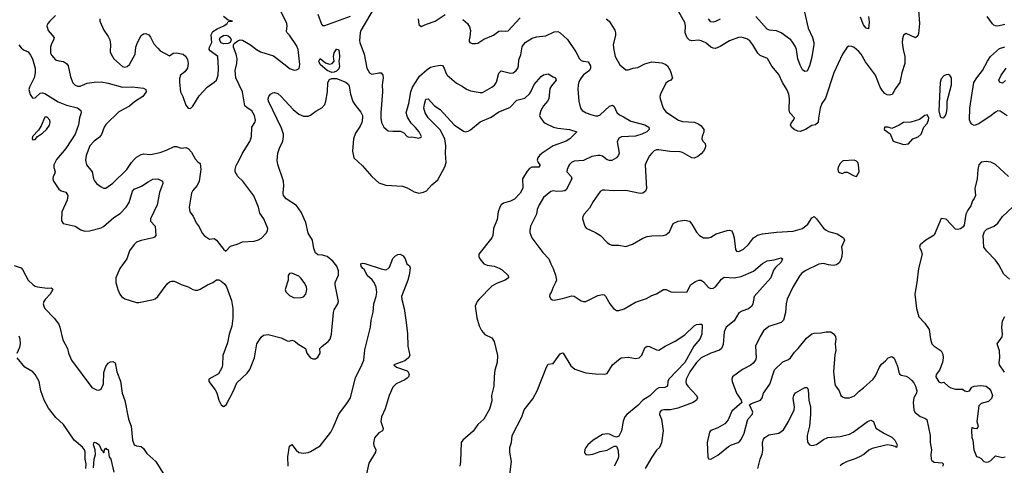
# Model space of a CAD drawing. Header units: inches. Extents: x 2001573 to 2220545, y 644482 to 846830.
# Tile 421 of 656: x 2086637 to 2095005, y 780677 to 784462. Entities that reach past the tile are written whole.
import ezdxf

# ---------------------------------------------------------------- set-up
doc = ezdxf.new("R2010")
doc.units = ezdxf.units.IN
doc.header["$MEASUREMENT"] = 0
doc.layers.add('C0788', color=7, linetype='Continuous')
doc.layers.add('C0798', color=7, linetype='Continuous')

msp = doc.modelspace()

# ---------------------------------------------------------------- linework, layer by layer
at = {"layer": 'C0788', "color": 5}
for points, elevation in [([(2086942.2, 784497.8), (2086893.4, 784450), (2086875.3, 784430), (2086868.5, 784410), (2086880.3, 784370), (2086929, 784310), (2086925.8, 784290), (2086904.7, 784250), (2086899.6, 784230), (2086899.3, 784179.3), (2086910, 784158.8), (2086942.9, 784122.9), (2086970, 784113), (2087010, 784107.3), (2087034, 784090), (2087050, 784070.8), (2087070, 783978), (2087090, 783926), (2087110, 783906.3), (2087130, 783898.7), (2087150, 783898.4), (2087210, 783922.6), (2087270, 783932.6), (2087330, 783933.8), (2087390, 783923.5), (2087510, 783888.5), (2087592.3, 783892.3), (2087690, 783880.3), (2087710.3, 783870), (2087711.4, 783850), (2087684.6, 783810), (2087614.5, 783765.5), (2087570.7, 783729.3), (2087480.3, 783679.7), (2087370, 783573), (2087354.9, 783550), (2087333, 783487), (2087314.5, 783465.5), (2087270, 783431.1), (2087233.7, 783390), (2087201.1, 783310), (2087197, 783270), (2087206, 783230), (2087252, 783170), (2087264.4, 783110), (2087273.3, 783093.3), (2087290, 783070.7), (2087330, 783042.8), (2087350, 783031), (2087370, 783030.8), (2087430, 783074), (2087546.9, 783190), (2087587.1, 783250), (2087610, 783274.9), (2087630, 783293.4), (2087670, 783316.5), (2087690, 783322), (2087750, 783316.5), (2087830, 783334.9), (2087890, 783356.5), (2087950, 783386), (2087970, 783384.6), (2088010, 783370.3), (2088050, 783376), (2088070, 783368.9), (2088098.5, 783338.5), (2088130, 783280.7), (2088150, 783256), (2088170, 783242), (2088177.1, 783190), (2088163.7, 783090), (2088144.5, 783055.5), (2088107.5, 783012.5), (2088098.4, 782990), (2088077.6, 782870), (2088083.8, 782830), (2088112.3, 782792.3), (2088136.7, 782736.7), (2088161.7, 782701.7), (2088189, 782649), (2088207.4, 782627.4), (2088250, 782598.8), (2088290, 782604), (2088310, 782590.4), (2088370, 782513.7), (2088390, 782496.4), (2088430, 782539.5), (2088484.4, 782555.6), (2088530, 782576.5), (2088630, 782582.3), (2088667.4, 782592.6), (2088692.1, 782607.9), (2088731.1, 782648.9), (2088743.6, 782670), (2088745.1, 782690), (2088712.1, 782772.1), (2088678.7, 782818.7), (2088666, 782870), (2088627.5, 782967.5), (2088534, 783090), (2088490, 783131.3), (2088469.8, 783170), (2088467.3, 783190), (2088476, 783224), (2088503.1, 783270), (2088529.8, 783330), (2088592.4, 783427.6), (2088601.7, 783450), (2088607.2, 783470), (2088611.4, 783548.6), (2088636.2, 783590), (2088641.6, 783610), (2088632.6, 783650), (2088610, 783687.3), (2088570, 783712.8), (2088551.8, 783731.8), (2088530.5, 783850), (2088474.1, 783970), (2088469.4, 784030), (2088482.1, 784090), (2088485.4, 784130), (2088478.5, 784170), (2088453.4, 784230), (2088453.5, 784250), (2088459.3, 784260.7), (2088490, 784282), (2088510, 784291.1), (2088530, 784289.1), (2088598.4, 784250), (2088650, 784208.9), (2088684.9, 784190), (2088794.3, 784154.3), (2088908.5, 784068.5), (2088930, 784047.7), (2088970, 784034.9), (2088990, 784038), (2089011.2, 784048.8), (2089018, 784082), (2089003.5, 784210), (2088990, 784243.6), (2088930, 784332), (2088909.2, 784350), (2088903.6, 784363.6), (2088911, 784409), (2088908.2, 784430), (2088859, 784530)], 440), ([(2089170, 784510.7), (2089203.1, 784423.1), (2089210, 784414), (2089230, 784412.7), (2089450, 784492.8)], 440), ([(2089641.6, 784550), (2089537.2, 784370), (2089530.3, 784350), (2089525.7, 784285.7), (2089527.4, 784270), (2089566.3, 784170), (2089588.7, 784050), (2089610, 784010.8), (2089630, 784000.5), (2089690, 784012.4), (2089710, 784010.4), (2089723.8, 783990), (2089726.4, 783970), (2089718.7, 783910), (2089721.3, 783850), (2089705.6, 783670), (2089706.1, 783626.1), (2089712, 783590), (2089732.7, 783550), (2089770, 783519.5), (2089810, 783514.4), (2089874.4, 783514.4), (2089902.5, 783502.5), (2089930, 783471.3), (2089945.4, 783465.4), (2089970, 783466.8), (2090000, 783461.4)], 440), ([(2087319.5, 784470), (2087319.3, 784450), (2087352.8, 784372.8), (2087390, 784319.1), (2087402.3, 784290), (2087408.6, 784251.4), (2087406, 784190), (2087415.3, 784170), (2087438.7, 784130), (2087510, 784063.7), (2087530, 784058.7), (2087550, 784063.7), (2087570, 784080.5), (2087619.2, 784170), (2087625.3, 784230), (2087637.6, 784270), (2087670, 784328.2), (2087690, 784343.1), (2087710, 784344.9), (2087734.4, 784334.4), (2087750, 784314.8), (2087778.7, 784258.7), (2087810, 784219.3), (2087830, 784199.3), (2087910, 784154.8), (2087941.1, 784178.9), (2087970, 784182), (2088026, 784170), (2088050.3, 784150.3), (2088064.7, 784124.7), (2088068.2, 784090), (2088064, 784050), (2088040.9, 784019.1), (2088004.9, 783990), (2087996.5, 783963.5), (2087994.9, 783930), (2088004.2, 783850), (2088024, 783810), (2088050, 783736.3), (2088070, 783712.4), (2088090, 783708.4), (2088110, 783727.3), (2088163.1, 783816.9), (2088229.6, 783890.4), (2088290, 783930.6), (2088309.4, 783950), (2088323.6, 783990), (2088326.3, 784050), (2088320.5, 784150), (2088257.3, 784197.3), (2088248.3, 784210), (2088249.7, 784230), (2088269.1, 784270), (2088265.6, 784334.4), (2088279.1, 784360.9), (2088315.3, 784384.7), (2088371.6, 784410), (2088399.3, 784430), (2088410, 784446), (2088446, 784450), (2088410, 784458), (2088368.7, 784490)], 460), ([(2086629.3, 784249.3), (2086650, 784222.4), (2086670, 784205.5), (2086710, 784188.4), (2086730, 784162.4), (2086746.7, 784130), (2086758.5, 784090), (2086767.8, 784050), (2086768.9, 784010), (2086759.3, 783970), (2086720.5, 783890), (2086716.3, 783870), (2086726.6, 783826.6), (2086742, 783802), (2086750, 783796), (2086770, 783798.8), (2086810, 783839.1), (2086830, 783842.4), (2086850, 783836.4), (2086965.7, 783765.7), (2087036.2, 783736.2), (2087130, 783713.7), (2087157.3, 783690), (2087160.5, 783670), (2087145.5, 783630), (2087137, 783570), (2087110.2, 783490), (2087030.8, 783369.2), (2086950, 783274.8), (2086926.9, 783230), (2086926.3, 783206.3), (2086938.2, 783170), (2086934.3, 783150), (2086922.2, 783130), (2086919.8, 783110), (2086925.3, 783090), (2086970, 783022.4), (2086990, 783009.3), (2087030, 782997.7), (2087047.1, 782970), (2087040.7, 782930), (2086994.3, 782830), (2086993.4, 782753.4), (2087006.8, 782730), (2087107.9, 782707.9), (2087158, 782678), (2087190, 782667), (2087230, 782668.9), (2087330, 782694.3), (2087350, 782704.6), (2087438.1, 782781.9), (2087490, 782816.9), (2087543.1, 782870), (2087566.6, 782910), (2087594.7, 783005.3), (2087610, 783023.7), (2087672.6, 783047.4), (2087730, 783086.5), (2087770, 783107.4), (2087810, 783110.3), (2087850.4, 783090), (2087852.9, 783070), (2087824.6, 782995.4), (2087805.4, 782890), (2087749.1, 782770), (2087750.4, 782750), (2087788.9, 782708.9), (2087794, 782630), (2087783.9, 782616.1), (2087770.7, 782610), (2087670, 782587.4), (2087630, 782571.6), (2087610, 782552.1), (2087570, 782498.3), (2087548.4, 782430), (2087489.1, 782350), (2087454.6, 782270), (2087454, 782230), (2087470.4, 782170), (2087488.4, 782130), (2087503, 782110), (2087531.6, 782091.6), (2087630, 782061.3), (2087650, 782061.3), (2087774.9, 782085.1), (2087790, 782090.4), (2087810, 782110.4), (2087890, 782219.3), (2087910, 782235.3), (2087930, 782242), (2087950, 782241.3), (2087970, 782234.4), (2088010, 782212), (2088070, 782192.2), (2088110, 782170.5), (2088130, 782164.9), (2088150, 782165.5), (2088170, 782174.4), (2088232.3, 782210), (2088278, 782230), (2088310, 782253.4), (2088330, 782253), (2088350, 782241.1), (2088377.8, 782217.8), (2088394.3, 782194.3), (2088436.4, 782076.4), (2088450.2, 782010), (2088450, 781926), (2088440.6, 781859.4), (2088417.1, 781790), (2088402.8, 781717.2), (2088363, 781610), (2088360.7, 781530), (2088354.6, 781505.4), (2088326, 781454), (2088244.7, 781410), (2088244.7, 781390), (2088299, 781319), (2088312.2, 781292.2), (2088330, 781231.3), (2088350, 781191.3), (2088370, 781178), (2088392.7, 781190), (2088454.5, 781310), (2088483.3, 781376.7), (2088570, 781459.1), (2088593.6, 781490), (2088633, 781590), (2088651.6, 781710), (2088690, 781766.8), (2088710, 781783), (2088750, 781788.5), (2088859.2, 781759.2), (2088910, 781734.9), (2088930, 781732.7), (2088950, 781739.3), (2088970, 781735.8), (2089010, 781704.4), (2089067.7, 781670), (2089078, 781630), (2089110, 781590.5), (2089130, 781580.4), (2089150, 781582.4), (2089170, 781596.3), (2089192.3, 781630), (2089189.3, 781670), (2089206.6, 781690), (2089258.7, 781730), (2089275.1, 781750), (2089286.3, 781790), (2089303.3, 781976.7), (2089310, 781998), (2089341.1, 782050), (2089345.7, 782070), (2089319.3, 782210), (2089319.3, 782230), (2089347.5, 782292.5), (2089346.2, 782330), (2089332, 782370), (2089299.7, 782410), (2089250, 782449.8), (2089210, 782462.9), (2089170, 782465), (2089150, 782482), (2089138.4, 782518.4), (2089125.9, 782590), (2089088.8, 782650), (2089070, 782740.5), (2089030, 782827.3), (2088990, 782883.1), (2088901.2, 782941.2), (2088880.7, 782970), (2088876.5, 782990), (2088883.5, 783050), (2088879.7, 783090), (2088832, 783232), (2088826, 783266), (2088832.2, 783330), (2088844.5, 783370), (2088872.5, 783430), (2088880.5, 783470), (2088879.6, 783490), (2088861.9, 783541.9), (2088751.4, 783770), (2088749, 783790), (2088754.3, 783810), (2088769.4, 783830.6), (2088790, 783842.2), (2088803.5, 783843.5), (2088830, 783836.2), (2088860.8, 783810), (2088960.6, 783700.6), (2089010, 783660.3), (2089050, 783643.1), (2089090, 783642.4), (2089110, 783650.4), (2089153.4, 783686.6), (2089206, 783714), (2089230, 783741.3), (2089240.2, 783770), (2089253.6, 783850), (2089257.3, 783930), (2089270, 783953.1), (2089290, 783964.2), (2089330, 783963.5), (2089410, 783931.2), (2089431.6, 783911.6), (2089437.8, 783897.8), (2089449.4, 783830), (2089470, 783768.4), (2089490, 783734), (2089537.1, 783677.1), (2089550.2, 783650), (2089551.7, 783630), (2089544.4, 783590), (2089530, 783559.2), (2089490, 783498.9), (2089473.8, 783450), (2089466.9, 783346.9), (2089478, 783290), (2089550, 783220.4), (2089628.7, 783130), (2089690, 783076.3), (2089750, 783058), (2089890, 783048.7), (2089930, 783035.3), (2089990, 783000.3), (2090000, 782997.6)], 420), ([(2090000, 783545.6), (2089963.9, 783583.9), (2089934.3, 783634.3), (2089922.7, 783670), (2089945.3, 783750), (2089962.3, 783850), (2089974.6, 783890), (2090000, 783928.5)], 440), ([(2088918.3, 780670), (2088915.4, 780750), (2088930, 780841), (2088950, 780853.4), (2088986.2, 780806.2), (2089010, 780785.3), (2089050, 780779.5), (2089090, 780786), (2089110, 780794.9), (2089190, 780844.2), (2089281.8, 780958.2), (2089302.7, 780997.3), (2089349.3, 781110.7), (2089424.7, 781210), (2089448.7, 781250), (2089490, 781424.4), (2089536.4, 781510), (2089561, 781570), (2089570, 781659.3), (2089617.9, 781850), (2089624.9, 781910), (2089642.3, 781977.7), (2089647.4, 782050), (2089667.6, 782112.4), (2089673.6, 782146.4), (2089667, 782190), (2089650.6, 782230), (2089632.9, 782252.9), (2089589.2, 782290), (2089563.8, 782343.8), (2089552.3, 782350), (2089538.4, 782370), (2089538, 782390), (2089550, 782394), (2089570, 782390.7), (2089710, 782344.9), (2089750, 782338.4), (2089770, 782347.7), (2089779.5, 782360.5), (2089810, 782434), (2089830, 782456.3), (2089850, 782467.3), (2089870, 782470.8), (2089896.7, 782456.7), (2089912.2, 782432.2), (2089928.4, 782388.4), (2089950.4, 782370.4), (2089955.8, 782355.8), (2089947.7, 782292.3), (2089937.1, 782250), (2089882.3, 782110), (2089884.7, 782084.7), (2089904.9, 782010), (2089922.4, 781890), (2089933, 781793), (2089935.8, 781690), (2089953, 781610), (2089940.5, 781590), (2089910, 781566), (2089816, 781530), (2089838.8, 781510), (2089930, 781478.9), (2089939.5, 781470), (2089946.3, 781450), (2089940.9, 781430), (2089930, 781418.3), (2089910, 781404), (2089836.4, 781370), (2089810, 781341.6), (2089778.6, 781270), (2089742.6, 781157.4), (2089711.2, 781090), (2089707.1, 781050), (2089726.7, 780990), (2089724.4, 780975.6), (2089722, 780970), (2089690, 780952.6), (2089652.9, 780910), (2089644.1, 780864.1), (2089646.4, 780846.4), (2089664.9, 780810), (2089662.6, 780790), (2089604.3, 780695.7), (2089582.9, 780590)], 380), ([(2086590, 782374.2), (2086650, 782354), (2086661.1, 782341.1), (2086710.4, 782250), (2086751.1, 782211.1), (2086770, 782199.6), (2086790, 782194.3), (2086870, 782183.1), (2086904, 782184), (2086916.4, 782176.4), (2086918, 782170), (2086895.6, 782130), (2086852.9, 782087.1), (2086841.8, 782070), (2086837.8, 782050), (2086841.2, 782030), (2086851.4, 782010), (2086930, 781927.4), (2086970, 781875.8), (2086979.7, 781850), (2087003.4, 781743.4), (2087043.7, 781670), (2087053.1, 781630), (2087077.4, 781570), (2087250, 781338.2), (2087290, 781317.8), (2087310, 781315.5), (2087330, 781324.4), (2087349.8, 781370), (2087353.2, 781466.8), (2087370, 781516.3), (2087390, 781544.9), (2087410, 781557.6), (2087430, 781559.3), (2087448.4, 781548.4), (2087463.8, 781470), (2087493.3, 781393.3), (2087507.8, 781290), (2087530, 781226.8), (2087561.6, 781070), (2087586, 781010), (2087596.4, 780890), (2087610, 780851), (2087630, 780843), (2087670, 780836.3), (2087690, 780819.1), (2087718.4, 780778.4), (2087793.7, 780710), (2087868.2, 780590)], 380), ([(2086617.3, 781630), (2086638.2, 781681.8), (2086644.1, 781710), (2086641.3, 781750), (2086634.1, 781774.1)], 380), ([(2087198.8, 780650), (2087201.2, 780690), (2087194.6, 780730), (2087194.6, 780790), (2087187.1, 780810), (2087170.9, 780830.9), (2087101.3, 780890), (2087010, 781025.2), (2086944.3, 781084.3), (2086882.9, 781162.9), (2086844.3, 781230), (2086818.4, 781310), (2086802.5, 781390), (2086768.7, 781450), (2086748.4, 781470), (2086681.9, 781510), (2086616.7, 781590)], 380), ([(2087264.3, 780655.7), (2087269.8, 780730.2), (2087280.5, 780770), (2087278.9, 780810), (2087264.4, 780850), (2087270, 780874), (2087290, 780867.3), (2087312.3, 780852.3), (2087330, 780811.3), (2087342, 780802), (2087350, 780784.7), (2087355.3, 780790), (2087358, 780810), (2087370, 780822), (2087375.3, 780815.3), (2087390, 780810.8), (2087398.8, 780750), (2087410.6, 780730), (2087438, 780618)], 360)]:
    msp.add_lwpolyline(points, dxfattribs=dict(at, elevation=elevation))
for points, elevation in [([(2088370, 784258), (2088350, 784266.7), (2088336.7, 784290), (2088342.5, 784310), (2088370, 784329.5), (2088390, 784331), (2088410, 784324.3), (2088427.2, 784310), (2088434.4, 784290), (2088426.5, 784270), (2088410, 784261.5)], 440), ([(2089290, 784015.1), (2089250, 784029.7), (2089190, 784082), (2089180.5, 784110), (2089190, 784132.4), (2089235.6, 784095.6), (2089270, 784084.9), (2089294, 784090), (2089309.5, 784110), (2089305.3, 784150), (2089310, 784182), (2089330, 784212.7), (2089333.2, 784213.2), (2089348, 784208), (2089352, 784192), (2089354.7, 784145.3), (2089350.4, 784110), (2089354.9, 784065.1), (2089350, 784044), (2089330, 784026.6), (2089310, 784017)], 420), ([(2086870, 783634), (2086850, 783633.2), (2086818.6, 783561.5), (2086796.4, 783523.6), (2086746, 783470), (2086744.7, 783450), (2086750, 783442), (2086770, 783444.7), (2086788.7, 783471.3), (2086830, 783497.3), (2086866, 783530), (2086890, 783566), (2086895.1, 783590), (2086892.7, 783610)], 420), ([(2088951.6, 782308.4), (2088930, 782308), (2088918, 782290), (2088918.8, 782250), (2088894.8, 782170), (2088898.8, 782150), (2088930, 782118.8), (2088970, 782100.7), (2089030, 782102), (2089050, 782107.3), (2089069, 782130), (2089078, 782170), (2089074.5, 782190), (2089061, 782221), (2089030, 782265.2), (2089010, 782283.7)], 440)]:
    msp.add_lwpolyline(points, close=True, dxfattribs=dict(at, elevation=elevation))
at = {"layer": 'C0798', "color": 5}
for points, elevation in [([(2090022.6, 784470), (2090030, 784421), (2090050, 784404.9), (2090094.8, 784425.2), (2090168.7, 784450), (2090254.5, 784505.5)], 460), ([(2094276.5, 784543.5), (2094283.9, 784430), (2094275.3, 784344.7), (2094270, 784324.5), (2094250, 784309.6), (2094170, 784344.5), (2094148.7, 784330), (2094139, 784301), (2094136.5, 784270), (2094144.4, 784210), (2094159.6, 784150), (2094160.8, 784090), (2094134.7, 784010), (2094118, 783930), (2094081.2, 783878.8), (2094052.3, 783827.7), (2094030, 783821.6), (2094010, 783825.6), (2093990, 783835.6), (2093970, 783856.9), (2093949, 783890), (2093909.8, 783990), (2093825.8, 784105.8), (2093790, 784168.3), (2093770, 784193), (2093730, 784227.3), (2093710, 784235.6), (2093683.7, 784236.3), (2093670, 784229.2), (2093630, 784169.5), (2093555.5, 784010), (2093485.3, 783794.7), (2093455.3, 783750), (2093439, 783710), (2093425.5, 783625.5), (2093424.7, 783590), (2093402, 783570), (2093370, 783563.7), (2093316.3, 783530), (2093270, 783513.7), (2093250, 783516), (2093219.6, 783530), (2093197.4, 783550), (2093188.5, 783570), (2093196.9, 783590), (2093215.1, 783610), (2093220.9, 783630), (2093182.2, 783670), (2093176.6, 783696.6), (2093180.8, 783790), (2093173.6, 783830), (2093156.4, 783870), (2093119.8, 783930), (2093090, 783997), (2093028.9, 784068.9), (2092993.3, 784133.3), (2092930, 784158.7), (2092910, 784176.9), (2092868.6, 784250), (2092842.6, 784282.6), (2092818.5, 784298.5), (2092790, 784309.1), (2092770, 784314), (2092747.5, 784312.5), (2092670, 784282.5), (2092590, 784233.6), (2092550, 784217.7), (2092530, 784219.8), (2092510, 784229.7), (2092470, 784265.1), (2092430, 784282.6), (2092410, 784288), (2092350, 784284.2), (2092330, 784289.6), (2092310, 784309.4), (2092293.3, 784350), (2092294.7, 784410), (2092290, 784439), (2092230, 784543.7)], 460), ([(2093307, 784527), (2093339.7, 784390), (2093375.9, 784310), (2093385.4, 784270), (2093385.4, 784250), (2093367.5, 784132.5), (2093350, 784069.2), (2093330, 784026), (2093310, 784022), (2093290, 784038), (2093270, 784075.1), (2093251.7, 784130), (2093238.2, 784210), (2093230, 784233), (2093207.9, 784270), (2093190, 784290.7), (2093110, 784350.6), (2093070, 784367.4), (2093010, 784373.2), (2092990, 784381.2), (2092893, 784490)], 440), ([(2090403.8, 784463.8), (2090443.7, 784430), (2090460.5, 784400.5), (2090467.4, 784370), (2090463.4, 784316.6), (2090456, 784290), (2090458, 784278), (2090462, 784270), (2090481.4, 784261.4), (2090510, 784260.7), (2090530, 784264), (2090583.3, 784296.7), (2090663.7, 784330), (2090710, 784363.7), (2090730, 784368.5), (2090770, 784364.4), (2090790, 784368.2), (2090890, 784478)], 460), ([(2091622.8, 784470), (2091646.8, 784450), (2091694.9, 784374.9), (2091701.1, 784350), (2091700.3, 784330), (2091681.6, 784250), (2091685.5, 784205.5), (2091697.4, 784150), (2091739.2, 784079.2), (2091790, 784036.3), (2091810, 784035.5), (2091850, 784052), (2091890, 784057.6), (2091950, 784087), (2092010, 784103.7), (2092095.3, 784095.2), (2092124, 784084), (2092141.6, 784070), (2092165.5, 784030), (2092184.7, 783970), (2092171, 783950), (2092150, 783941.2), (2092130, 783924), (2092083, 783830), (2092078, 783810), (2092079.3, 783790), (2092107.2, 783710), (2092130, 783680.3), (2092237.3, 783610), (2092270, 783598), (2092371.7, 783591.7), (2092410, 783576.4), (2092430, 783560.5), (2092450.4, 783530), (2092452.7, 783510), (2092436.3, 783470), (2092433.4, 783450), (2092442, 783430), (2092462, 783410), (2092466.4, 783390), (2092463.7, 783370), (2092450, 783344.5), (2092430, 783322.9), (2092400.3, 783299.7), (2092370, 783286), (2092350, 783289.7), (2092270, 783335.6), (2092250, 783341), (2092162.6, 783342.6), (2092070, 783357.8), (2092050, 783356.1), (2092030, 783347.8), (2092008.4, 783330), (2091990, 783306.6), (2091968.7, 783270), (2091952.7, 783230), (2091965.5, 783030), (2091955.3, 783004.7), (2091931.9, 782988.1), (2091910, 782987.3), (2091790, 783012.3), (2091687.8, 783007.8), (2091610, 783015.6), (2091590, 783014), (2091570, 783003.7), (2091510, 782919.3), (2091479.2, 782860.8), (2091433.4, 782810), (2091422.8, 782790), (2091421, 782770), (2091439.3, 782710), (2091450.3, 782690.3), (2091530, 782655.8), (2091574, 782630), (2091630.2, 782570.2), (2091650, 782554.9), (2091670, 782547.2), (2091730, 782547), (2091790, 782536), (2091844.4, 782555.6), (2091932.9, 782607.1), (2091970, 782620.3), (2092010, 782627.6), (2092110, 782628.7), (2092130, 782635.8), (2092159, 782661), (2092192.3, 782730), (2092233.2, 782750), (2092290, 782758.9), (2092330.6, 782750), (2092350, 782726.8), (2092390, 782657.3), (2092414.8, 782630), (2092450, 782610.5), (2092490, 782608.2), (2092510, 782615.5), (2092555.8, 782644.2), (2092650, 782672), (2092670, 782673.7), (2092688.5, 782668.5), (2092701.8, 782641.8), (2092710.2, 782610), (2092720.4, 782510), (2092730, 782496.3), (2092750, 782494.4), (2092790, 782514.4), (2092830, 782553.7), (2092874.5, 782610), (2092908.8, 782631.2), (2092950, 782642.7), (2093070, 782657.7), (2093210, 782666.3), (2093270, 782681.8), (2093289.9, 782690.1), (2093334.5, 782725.5), (2093370, 782780.5), (2093390, 782791.7), (2093410, 782771.8), (2093470, 782692), (2093490, 782674.5), (2093510, 782663.2), (2093584.1, 782644.1), (2093639.3, 782610), (2093646.7, 782590), (2093620.5, 782530), (2093627, 782490), (2093623.1, 782450), (2093616.3, 782423.7), (2093602.9, 782397.1), (2093578.9, 782381.1), (2093550, 782374.8), (2093510, 782379), (2093470, 782390.9), (2093430, 782385.3), (2093312.7, 782330), (2093284.6, 782310), (2093266.7, 782290), (2093207.2, 782190), (2093159.7, 782090), (2093151.1, 782050), (2093145.3, 781974.8), (2093128, 781910), (2093108.8, 781891.2), (2093004.7, 781855.3), (2092959, 781821), (2092929.2, 781770.8), (2092892, 781690), (2092895.8, 781590), (2092890.2, 781569.8), (2092870, 781543.6), (2092850, 781527.8), (2092779.1, 781490), (2092696, 781430), (2092690.7, 781410), (2092693.4, 781390), (2092728.4, 781290), (2092767.7, 781230), (2092776, 781210), (2092690, 781136.2), (2092657.5, 781062.5), (2092630.3, 781029.7), (2092570, 780996.2), (2092510, 780972.3), (2092500.3, 780959.7), (2092478.7, 780870), (2092485.7, 780750), (2092490, 780731.3), (2092510, 780730.7), (2092570, 780764.4), (2092662.4, 780837.6), (2092687.7, 780852.3), (2092742.7, 780870), (2092758, 780882), (2092770, 780898), (2092793.5, 780950), (2092821.5, 781058.5), (2092828.2, 781071.8), (2092863.5, 781110), (2092868.2, 781130), (2092839, 781190), (2092858, 781202), (2092934, 781230), (2092947.8, 781250), (2092959.7, 781290), (2093013, 781367), (2093052.5, 781487.5), (2093123.8, 781556.2), (2093170, 781576.4), (2093187, 781590), (2093220.9, 781639.1), (2093253.7, 781670), (2093323.6, 781756.4), (2093370, 781793.7), (2093390, 781800.2), (2093450, 781803.2), (2093490, 781812.4), (2093530, 781811.3), (2093554.6, 781794.6), (2093570, 781770.6), (2093573.8, 781750), (2093569, 781709), (2093572.8, 781652.8), (2093564.7, 781615.3), (2093553.4, 781470), (2093563.7, 781370), (2093571.6, 781351.6), (2093602.6, 781310), (2093616.9, 781270), (2093630, 781257.7), (2093651.3, 781250), (2093690, 781249.3), (2093732.3, 781267.7), (2093771.7, 781308.3), (2093810, 781336.5), (2093892, 781410), (2093910, 781437.3), (2093943.5, 781510), (2093962.5, 781537.5), (2093996.3, 781563.7), (2094018.7, 781590), (2094050, 781602), (2094070, 781588), (2094098.4, 781518.4), (2094108.4, 781468.4), (2094115.3, 781455.2), (2094130, 781443.1), (2094170, 781434.9), (2094190, 781422.6), (2094219.1, 781399.1), (2094237.3, 781377.3), (2094250.8, 781350.8), (2094260.7, 781310), (2094258.3, 781290), (2094237, 781250), (2094233.4, 781230), (2094230.4, 781210), (2094235.5, 781150), (2094244, 781130), (2094290, 781090.8), (2094330, 781078.8), (2094345.8, 781065.8), (2094376.5, 780930), (2094376.4, 780870), (2094387.8, 780810), (2094380.3, 780770), (2094384.2, 780730), (2094390, 780719.1), (2094410, 780703.7), (2094478, 780698), (2094486.8, 780690), (2094483.1, 780670)], 460), ([(2092590, 784466.5), (2092550, 784447.7), (2092530, 784441.5), (2092510, 784444.4), (2092490, 784469.5)], 440), ([(2093852.3, 784490), (2093855.8, 784444.2), (2093850, 784385.2), (2093830, 784389.6), (2093810, 784418), (2093783.1, 784483.1)], 440), ([(2095010, 784422.9), (2094950, 784408.4), (2094930, 784409.7), (2094917, 784417), (2094906.1, 784426.1), (2094861, 784490)], 460), ([(2090000, 783928.5), (2090036.3, 783983.7), (2090099.2, 784040.8), (2090130, 784058.4), (2090150, 784063.8), (2090210, 784074.9), (2090230, 784072.4), (2090244.9, 784050), (2090258, 784010), (2090270.2, 783990.2), (2090350, 783924.6), (2090398.6, 783898.6), (2090433.7, 783873.7), (2090470, 783857), (2090550, 783843), (2090570, 783843.8), (2090650, 783888.5), (2090672.8, 783907.2), (2090688.7, 783931.3), (2090710, 784007.3), (2090730, 784026.7), (2090810, 784006.9), (2090830, 784010.3), (2090856.4, 784030), (2090869.7, 784050), (2090875.8, 784070), (2090879, 784121), (2090895.2, 784164.8), (2090908.8, 784231.2), (2090933.3, 784270), (2090993.7, 784306.3), (2091030, 784315.8), (2091110, 784325.5), (2091180.4, 784359.6), (2091210, 784362), (2091230, 784352), (2091293.1, 784293.1), (2091363.9, 784190), (2091396, 784130), (2091410, 784116.9), (2091427.3, 784110), (2091470, 784104.4), (2091487.6, 784070), (2091489, 784050), (2091480.3, 784030), (2091430, 783992.9), (2091410.2, 783970), (2091390, 783935.6), (2091382.7, 783910), (2091380.2, 783870), (2091390.3, 783770), (2091404.4, 783710), (2091418, 783690), (2091453, 783670), (2091490, 783656.2), (2091530, 783645.6), (2091550, 783645.2), (2091570, 783654.6), (2091650, 783729.2), (2091675.6, 783735.6), (2091690, 783726), (2091713.7, 783673.6), (2091734.1, 783654.1), (2091770, 783638), (2091830, 783600.5), (2091950.7, 783570), (2091984.9, 783550), (2091988, 783530), (2091968.2, 783510), (2091924.4, 783490), (2091870, 783472.8), (2091752.8, 783467.2), (2091730, 783456), (2091715.3, 783424.7), (2091731.1, 783330), (2091727, 783313), (2091710.2, 783289.8), (2091670, 783265.4), (2091650, 783265.1), (2091630, 783273.5), (2091590, 783303.8), (2091570, 783309.8), (2091550, 783309), (2091500.8, 783299.2), (2091430, 783265.7), (2091350, 783259.6), (2091326.8, 783250), (2091310, 783233.2), (2091302.3, 783217.7), (2091290.4, 783190), (2091288.7, 783170), (2091325.5, 783130), (2091329.5, 783110), (2091282.4, 783017.6), (2091270.5, 783009.5), (2091250, 783005.3), (2091203.7, 783003.7), (2091170.3, 783009.7), (2091150, 783004.5), (2091090, 782951.1), (2091051.6, 782890), (2091036.5, 782850), (2091028.5, 782810), (2090978.7, 782710), (2090972.5, 782672.5), (2090974.2, 782654.2), (2090990.6, 782610), (2091084.1, 782484.1), (2091135.3, 782430), (2091150.4, 782390), (2091172.4, 782350), (2091192.3, 782292.3), (2091198.4, 782250), (2091192.4, 782230), (2091170.4, 782190), (2091155.2, 782144.8), (2091142.8, 782130), (2091138.8, 782110), (2091150, 782091.3), (2091163, 782083), (2091178.6, 782081.4), (2091250, 782093), (2091330, 782116.3), (2091350, 782115.5), (2091410, 782074.9), (2091430, 782068.4), (2091450, 782068.5), (2091550, 782119.6), (2091590, 782128.4), (2091604.4, 782124.4), (2091615.1, 782115.1), (2091653, 782050), (2091684, 782010), (2091710, 781993), (2091730, 781992.2), (2091773.7, 782006.3), (2091870, 782064.4), (2091964.4, 782095.6), (2092010, 782120.7), (2092050, 782134), (2092110, 782170.7), (2092130.5, 782170.5), (2092170, 782151), (2092190, 782146.8), (2092309.2, 782150.8), (2092339.3, 782210), (2092380.8, 782239.2), (2092409.8, 782250.2), (2092430, 782248.8), (2092450, 782236.4), (2092490, 782186.7), (2092510, 782179.5), (2092530, 782181.7), (2092550, 782192.2), (2092601.6, 782258.4), (2092625.7, 782274.3), (2092710, 782269.4), (2092770, 782280.1), (2092872.7, 782327.3), (2092950, 782390.2), (2092990, 782413.4), (2093050, 782422.4), (2093110, 782438.4), (2093120.5, 782430), (2093110, 782402), (2093061.1, 782358.9), (2093044.5, 782335.5), (2093019.7, 782270), (2092879, 782110), (2092868.9, 782050), (2092858.7, 782030), (2092832.4, 782007.6), (2092774.1, 781985.9), (2092750, 781971.6), (2092710, 781903.5), (2092642.8, 781850), (2092625.2, 781810), (2092615.8, 781704.2), (2092602.4, 781670), (2092585, 781655.1), (2092510, 781631.1), (2092430.2, 781590), (2092390, 781551.6), (2092332.8, 781470), (2092302.2, 781410), (2092298.9, 781390), (2092302.6, 781370), (2092315.2, 781350), (2092389.2, 781270), (2092396.9, 781250), (2092390.4, 781230), (2092360.5, 781210), (2092230, 781162.4), (2092169.6, 781149.7), (2092110.5, 781149.5), (2092090, 781142.7), (2092079.1, 781130), (2092076.3, 781110), (2092092.7, 781070), (2092105.7, 780970), (2092091.4, 780868.6), (2092074, 780830), (2092050, 780805.1), (2092010, 780746), (2091953.4, 780650)], 440), ([(2095030, 783646.9), (2094970, 783684.7), (2094950, 783687.6), (2094930, 783677.6), (2094892.7, 783647.3), (2094790, 783578), (2094750, 783563), (2094730, 783575.1), (2094718.3, 783590), (2094710.8, 783610.8), (2094711.8, 783710), (2094746.5, 783930), (2094770.9, 783969.1), (2094820.3, 784030), (2094862.2, 784110), (2094889.2, 784150.8), (2094963.2, 784216.8), (2095010, 784232.4)], 460), ([(2090000, 782997.6), (2090030.8, 782989.2), (2090070, 782997.6), (2090095.1, 783010), (2090140.3, 783059.7), (2090190, 783102.6), (2090250, 783213.4), (2090260.5, 783250), (2090257.4, 783330), (2090260.4, 783390), (2090249.5, 783450), (2090210, 783527.6), (2090109.9, 783630), (2090082.8, 783670), (2090071.3, 783710), (2090076.3, 783743.7), (2090090, 783787.3), (2090110, 783790.3), (2090162.4, 783730), (2090210, 783700.4), (2090328.9, 783570), (2090410, 783516.5), (2090430, 783509), (2090450, 783514.3), (2090470, 783528), (2090550, 783593.5), (2090644.3, 783635.7), (2090710, 783680.7), (2090802.6, 783717.4), (2090862.3, 783777.7), (2090930, 783796.5), (2090970, 783832), (2090985.2, 783854.8), (2091010, 783910.6), (2091070, 783979.3), (2091090, 783994.9), (2091130, 784001.6), (2091170, 783975.8), (2091191.3, 783970), (2091197, 783950), (2091157.9, 783902.1), (2091143.3, 783876.7), (2091134, 783790), (2091123.1, 783770), (2091089.1, 783730), (2091066, 783690), (2091054.9, 783650), (2091062.4, 783630), (2091090, 783594), (2091103.4, 783583.4), (2091173.4, 783550), (2091210, 783540.2), (2091310, 783528.8), (2091371.3, 783510), (2091312, 783450), (2091281.3, 783430), (2091170, 783389.9), (2091077, 783330), (2091054.9, 783310), (2091041.3, 783290), (2091036.5, 783270), (2091043.1, 783250), (2091058, 783230), (2091057.4, 783222.6), (2091050.2, 783209.8), (2090990, 783209.8), (2090970, 783197.8), (2090950, 783175.4), (2090911.4, 783110), (2090912.3, 783032.3), (2090890.6, 782989.4), (2090841.9, 782938.1), (2090810, 782921), (2090750, 782905.1), (2090730.3, 782890), (2090717.3, 782870), (2090704.4, 782830), (2090694.1, 782765.9), (2090664.4, 782690), (2090658.7, 782630), (2090650.3, 782610), (2090540.3, 782470), (2090539.5, 782450), (2090547, 782430), (2090582.4, 782390), (2090610, 782377.3), (2090670.8, 782370), (2090712.3, 782352.3), (2090736.5, 782336.5), (2090787.7, 782290), (2090790.6, 782270), (2090764, 782250), (2090690, 782223.1), (2090650, 782199.1), (2090541.3, 782090), (2090524.9, 782070), (2090508.2, 782030), (2090522.3, 781930), (2090543.4, 781863.4), (2090561.8, 781821.8), (2090590, 781788), (2090650, 781760.4), (2090670.2, 781730.2), (2090698.4, 781610), (2090696.4, 781550), (2090675.8, 781484.2), (2090668.7, 781431.3), (2090666, 781350), (2090648.5, 781271.5), (2090650, 781226), (2090630, 781155.3), (2090580.7, 781070), (2090530, 781023.7), (2090491.4, 780968.6), (2090402.4, 780890), (2090388.9, 780870), (2090383.1, 780710), (2090378, 780670)], 420), ([(2095015.2, 783944.8), (2094990, 783924.5), (2094968.7, 783930), (2094958, 783950), (2094977.7, 783990), (2095022, 784050)], 440), ([(2090000, 783461.4), (2090030, 783456), (2090050, 783464.7), (2090052.7, 783470), (2090033.6, 783510), (2090000, 783545.6)], 440), ([(2095040.5, 783130), (2094930, 783233), (2094890, 783251.3), (2094850, 783258), (2094808.9, 783251.1), (2094788, 783230), (2094780.3, 783190), (2094774.3, 783110), (2094755.6, 783030), (2094759.1, 782970), (2094750, 782945.1), (2094735.8, 782924.2), (2094719.9, 782880.1), (2094695.2, 782844.8), (2094679.1, 782810), (2094662.8, 782717.2), (2094656.8, 782703.2), (2094633.2, 782686.8), (2094610, 782680.9), (2094590, 782683.7), (2094510, 782769), (2094470, 782774), (2094409.1, 782630.9), (2094339.1, 782590), (2094291, 782550), (2094284.7, 782530), (2094299.3, 782499.3), (2094306, 782470), (2094274.9, 782350), (2094262.4, 782230), (2094244.9, 782130), (2094259.3, 782010), (2094279.8, 781939.8), (2094330, 781886), (2094365.5, 781830), (2094378.7, 781750), (2094390.5, 781710), (2094410, 781690.5), (2094470, 781650.7), (2094482.8, 781622.8), (2094486.7, 781590), (2094480.4, 781550), (2094454.4, 781485.6), (2094424.9, 781450), (2094424.6, 781430), (2094450, 781386), (2094470, 781378), (2094490, 781382.8), (2094530, 781346.8), (2094550, 781334.8), (2094590, 781324), (2094650, 781323), (2094668.9, 781308.9), (2094685.5, 781305.5), (2094710, 781310.6), (2094730, 781340.7), (2094750, 781350.7), (2094805.1, 781354.9), (2094850.7, 781350), (2094876.3, 781330), (2094890.7, 781310), (2094906, 781270), (2094896.1, 781243.9), (2094870, 781218), (2094810, 781202), (2094790, 781182), (2094770.7, 781050.7), (2094782.8, 781010), (2094779.1, 781000.9), (2094770, 780988), (2094748.7, 780988.7), (2094730, 780998), (2094726.4, 780973.6), (2094730, 780914), (2094738, 780890), (2094747.4, 780810), (2094770, 780751.3), (2094790, 780747.3), (2094810, 780734), (2094831.3, 780710), (2094850, 780703), (2094870, 780708.2), (2094890, 780719.3), (2094930, 780758.8), (2094990, 780742.6), (2095013.2, 780750)], 480), ([(2095050, 782258), (2095002, 782302), (2094960.1, 782380.1), (2094930, 782419.5), (2094856.1, 782496.1), (2094832, 782530), (2094827, 782630), (2094835.6, 782664.4), (2094856.2, 782683.8), (2094919.5, 782710), (2094950, 782734), (2094991.1, 782790), (2095074.7, 782870)], 480), ([(2095008, 781468), (2094964.5, 781530), (2094960.5, 781550), (2094966.5, 781593.5), (2094964.7, 781650), (2094944.7, 781710), (2094986, 781770), (2094988.7, 781790), (2094983.5, 781850), (2094990, 781904.7), (2095010, 781941)], 480), ([(2090789.8, 780490.2), (2090818.5, 780710), (2090802.7, 780790), (2090801.6, 780830), (2090816, 780870), (2090824, 780930), (2090904.2, 781090), (2090925.6, 781150), (2090997.4, 781242.6), (2091035.8, 781310), (2091113.3, 781510), (2091130, 781537.3), (2091170, 781541.6), (2091230, 781625.2), (2091250, 781633.4), (2091254.9, 781630), (2091322, 781522), (2091354.8, 781494.8), (2091450, 781464), (2091530, 781453.1), (2091610, 781450.4), (2091630, 781458), (2091676.4, 781530), (2091725.6, 781574.4), (2091750, 781589.1), (2091810, 781595.9), (2091870, 781584.9), (2091900.9, 781590), (2091925.8, 781614.2), (2091950, 781675.5), (2091970, 781688.7), (2091990, 781685.2), (2092050, 781659.5), (2092070, 781656.4), (2092123.6, 781690), (2092209.1, 781730.9), (2092290, 781784.9), (2092370, 781861.3), (2092390, 781872.2), (2092416, 781876), (2092435.5, 781875.5), (2092438.8, 781870), (2092434.8, 781790), (2092418, 781750), (2092365.8, 781690), (2092290.1, 781550), (2092152.9, 781410), (2092144.6, 781390), (2092144.2, 781350), (2092121, 781339), (2092070, 781335.9), (2092050, 781324.9), (2091993.2, 781266.8), (2091932.2, 781230), (2091890, 781186.8), (2091796, 781110), (2091781.5, 781090), (2091766.4, 781053.6), (2091751.7, 780970), (2091730, 780925.1), (2091710, 780915.8), (2091690, 780921.1), (2091650, 780942.4), (2091630, 780945.8), (2091590, 780937.7), (2091510, 780891.5), (2091465.4, 780850), (2091448.8, 780830), (2091440.2, 780810), (2091436.5, 780790), (2091439.9, 780779.9), (2091449, 780769), (2091470, 780765.7), (2091508.5, 780771.5), (2091570, 780794), (2091630, 780807.2), (2091690, 780840.5), (2091710, 780841), (2091723.9, 780803.9), (2091727.8, 780750), (2091721.5, 780730), (2091688.7, 780671.3)], 420), ([(2092909.8, 780650.2), (2092931, 780730), (2092948.2, 780771.8), (2092952.8, 780807.2), (2092949.2, 780870), (2092959.4, 780900.6), (2092970, 780914), (2093004, 780936), (2093090, 780949.1), (2093130, 780978.9), (2093171.5, 781050), (2093219.3, 781150), (2093223.5, 781170), (2093211.7, 781248.3), (2093215.6, 781270), (2093230, 781292.7), (2093310, 781338.8), (2093330, 781338.8), (2093339.5, 781319.5), (2093344.2, 781230), (2093358, 781170), (2093358.6, 781110), (2093351.1, 781010), (2093330.3, 780930), (2093329, 780910), (2093333.5, 780873.5), (2093350, 780850.6), (2093370, 780847), (2093410, 780854.9), (2093470, 780896.9), (2093506.8, 780913.2), (2093610, 780923.5), (2093690, 780941.1), (2093720.8, 780959.2), (2093842, 781050), (2093870, 781059.5), (2093893.4, 781050), (2093912.8, 780992.8), (2093986.8, 780946.8), (2094050, 780915.2), (2094074, 780890), (2094094.6, 780850), (2094090, 780828.2), (2094077.1, 780837.1), (2094046.9, 780846.9), (2094010, 780850.7), (2093881.1, 780818.9), (2093854.2, 780805.8), (2093810.2, 780770), (2093775.3, 780750), (2093730, 780729.3), (2093668.9, 780710), (2093629.7, 780690.3), (2093610, 780671.8)], 440)]:
    msp.add_lwpolyline(points, dxfattribs=dict(at, elevation=elevation))
at = {"layer": 'C0798', "color": 5, "elevation": 480}
for points in [[(2094530, 783996), (2094510, 783995.1), (2094490, 783986), (2094470, 783961.2), (2094461.1, 783930), (2094447.9, 783687.9), (2094461.6, 783641.6), (2094470, 783631), (2094490, 783627.7), (2094506.6, 783650), (2094514.7, 783670), (2094520.5, 783710), (2094520.5, 783770), (2094557.6, 783910), (2094556, 783970), (2094546.3, 783986.3)], [(2094350, 783653.2), (2094330, 783649.3), (2094285.1, 783614.9), (2094210, 783591.8), (2094150, 783589.3), (2094113, 783567), (2094050, 783538), (2094018, 783550), (2093986, 783550), (2093984.9, 783530), (2094034, 783494), (2094062, 783430), (2094150, 783401.6), (2094190, 783407.7), (2094228.7, 783450), (2094272.6, 783467.4), (2094299.5, 783490), (2094321.2, 783550), (2094350, 783581), (2094362, 783610), (2094363.7, 783630)], [(2093730, 783269.2), (2093636.9, 783263.1), (2093630, 783262), (2093610, 783242), (2093594, 783210), (2093590.8, 783190), (2093596, 783170), (2093603.4, 783163.4), (2093630, 783156), (2093650, 783166), (2093670, 783166), (2093730, 783136), (2093750, 783131.3), (2093773.2, 783170), (2093765.2, 783230), (2093759.3, 783250), (2093750, 783261.2)]]:
    msp.add_lwpolyline(points, close=True, dxfattribs=at)

doc.saveas('drawing.dxf')
